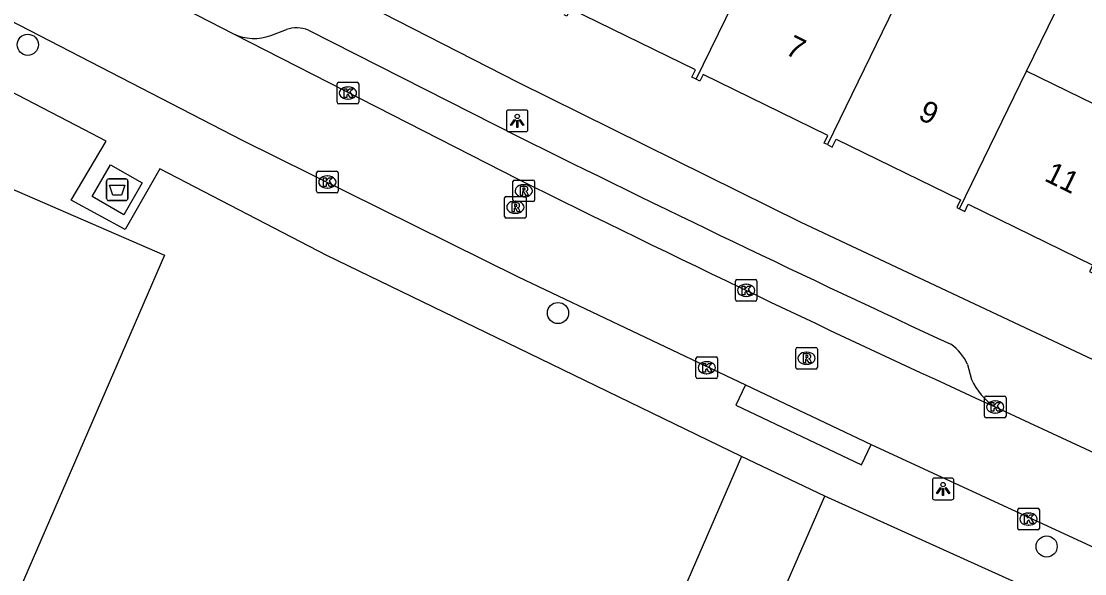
# Model space of a CAD drawing. Extents: x 162812 to 163818, y 381639 to 382470.
# Drawn here: x 163477.02 to 163526.21, y 381819.33 to 381844.86 of the extents above; entities that cross this region are included whole.
import ezdxf

# ---------------------------------------------------------------- set-up
doc = ezdxf.new("R2010")
doc.units = 0
for name, color, linetype in [('IMGEO_Afval_apart_plaats', 7, 'Continuous'), ('IMGEO_Boom', 7, 'Continuous'), ('IMGEO_Kolk', 7, 'Continuous'), ('IMGEO_Lichtpunt', 7, 'Continuous'), ('IMGEO_Pand', 7, 'Continuous'), ('IMGEO_Pand_nummerreeks', 7, 'Continuous'), ('IMGEO_Rijbaan_lokaal_open', 7, 'Continuous'), ('IMGEO_Rioolput', 7, 'Continuous'), ('IMGEO_Voetpad_gesloten', 7, 'Continuous'), ('IMGEO_Voetpad_open', 7, 'Continuous')]:
    doc.layers.add(name, color=color, linetype=linetype)

msp = doc.modelspace()

# ---------------------------------------------------------------- linework, layer by layer
at = {"layer": 'IMGEO_Afval_apart_plaats'}
for p, q in [((163480.959, 381836.679), (163480.959, 381837.479)), ((163480.959, 381837.479), (163480.959, 381836.679)), ((163481.059, 381837.579), (163481.849, 381837.579)), ((163481.849, 381837.579), (163481.059, 381837.579)), ((163481.949, 381837.479), (163481.949, 381836.679)), ((163481.949, 381836.679), (163481.949, 381837.479)), ((163481.849, 381836.579), (163481.059, 381836.579)), ((163481.059, 381836.579), (163481.849, 381836.579))]:
    msp.add_line(p, q, dxfattribs=at)
msp.add_lwpolyline([(163481.102, 381837.293), (163481.806, 381837.293), (163481.657, 381836.823), (163481.251, 381836.823), (163481.102, 381837.293)], dxfattribs=at)
for centre, start, end in [((163481.059, 381837.479), 90, 180), ((163481.059, 381837.479), 90, 180), ((163481.849, 381837.479), 0, 90), ((163481.849, 381837.479), 360, 90), ((163481.059, 381836.679), 180, 270), ((163481.059, 381836.679), 180, 270), ((163481.849, 381836.679), 270, 0), ((163481.849, 381836.679), 270, 0)]:
    msp.add_arc(centre, 0.1, start, end, dxfattribs=at)
at = {"layer": 'IMGEO_Boom'}
for centre in [(163477.316, 381843.779), (163501.843, 381831.378), (163524.448, 381820.585)]:
    msp.add_circle(centre, 0.489, dxfattribs=at)
at = {"layer": 'IMGEO_Kolk'}
for p, q in [((163491.628, 381841.121), (163491.628, 381841.973)), ((163491.703, 381842.047), (163492.555, 381842.047)), ((163492.116, 381841.827), (163492.141, 381841.827)), ((163492.629, 381841.973), (163492.629, 381841.121)), ((163492.139, 381841.267), (163492.114, 381841.267)), ((163492.555, 381841.047), (163491.703, 381841.047)), ((163490.674, 381837.007), (163490.674, 381837.859)), ((163490.749, 381837.933), (163491.601, 381837.933)), ((163491.162, 381837.713), (163491.187, 381837.713)), ((163491.675, 381837.859), (163491.675, 381837.007)), ((163491.601, 381836.933), (163490.749, 381836.933)), ((163491.185, 381837.153), (163491.16, 381837.153)), ((163510.048, 381832), (163510.048, 381832.852)), ((163510.123, 381832.926), (163510.975, 381832.926)), ((163511.049, 381832.852), (163511.049, 381832)), ((163510.536, 381832.706), (163510.561, 381832.706)), ((163510.975, 381831.926), (163510.123, 381831.926)), ((163510.559, 381832.146), (163510.534, 381832.146)), ((163508.301, 381829.35), (163509.153, 381829.35)), ((163508.226, 381828.424), (163508.226, 381829.276)), ((163508.714, 381829.13), (163508.739, 381829.13)), ((163509.227, 381829.276), (163509.227, 381828.424)), ((163509.153, 381828.35), (163508.301, 381828.35)), ((163508.737, 381828.57), (163508.712, 381828.57)), ((163521.568, 381826.609), (163521.568, 381827.461)), ((163521.643, 381827.535), (163522.495, 381827.535)), ((163522.569, 381827.461), (163522.569, 381826.609)), ((163522.056, 381827.315), (163522.081, 381827.315)), ((163522.495, 381826.535), (163521.643, 381826.535)), ((163522.079, 381826.755), (163522.054, 381826.755)), ((163523.109, 381821.424), (163523.109, 381822.276)), ((163523.184, 381822.35), (163524.036, 381822.35)), ((163523.597, 381822.13), (163523.622, 381822.13)), ((163524.11, 381822.276), (163524.11, 381821.424)), ((163523.62, 381821.57), (163523.595, 381821.57)), ((163524.036, 381821.35), (163523.184, 381821.35))]:
    msp.add_line(p, q, dxfattribs=at)
for points in [[(163491.628, 381841.121), (163491.628, 381841.973)], [(163491.703, 381842.047), (163492.555, 381842.047)], [(163491.949, 381841.747), (163492.072, 381841.747), (163492.072, 381841.596), (163492.202, 381841.747), (163492.366, 381841.747), (163492.22, 381841.596), (163492.373, 381841.347), (163492.221, 381841.347), (163492.136, 381841.511), (163492.072, 381841.444), (163492.072, 381841.347), (163491.949, 381841.347), (163491.949, 381841.747)], [(163492.629, 381841.973), (163492.629, 381841.121)], [(163492.555, 381841.047), (163491.703, 381841.047)], [(163490.674, 381837.007), (163490.674, 381837.859)], [(163490.749, 381837.933), (163491.601, 381837.933)], [(163491.675, 381837.859), (163491.675, 381837.007)], [(163490.995, 381837.633), (163491.118, 381837.633), (163491.118, 381837.482), (163491.248, 381837.633), (163491.412, 381837.633), (163491.266, 381837.482), (163491.419, 381837.233), (163491.267, 381837.233), (163491.182, 381837.397), (163491.118, 381837.33), (163491.118, 381837.233), (163490.995, 381837.233), (163490.995, 381837.633)], [(163491.601, 381836.933), (163490.749, 381836.933)], [(163510.048, 381832), (163510.048, 381832.852)], [(163510.123, 381832.926), (163510.975, 381832.926)], [(163511.049, 381832.852), (163511.049, 381832)], [(163510.369, 381832.626), (163510.492, 381832.626), (163510.492, 381832.475), (163510.622, 381832.626), (163510.786, 381832.626), (163510.64, 381832.475), (163510.793, 381832.226), (163510.641, 381832.226), (163510.556, 381832.39), (163510.492, 381832.323), (163510.492, 381832.226), (163510.369, 381832.226), (163510.369, 381832.626)], [(163510.975, 381831.926), (163510.123, 381831.926)], [(163508.301, 381829.35), (163509.153, 381829.35)], [(163508.226, 381828.424), (163508.226, 381829.276)], [(163508.547, 381829.05), (163508.67, 381829.05), (163508.67, 381828.899), (163508.8, 381829.05), (163508.964, 381829.05), (163508.818, 381828.899), (163508.971, 381828.65), (163508.819, 381828.65), (163508.734, 381828.814), (163508.67, 381828.747), (163508.67, 381828.65), (163508.547, 381828.65), (163508.547, 381829.05)], [(163509.227, 381829.276), (163509.227, 381828.424)], [(163509.153, 381828.35), (163508.301, 381828.35)], [(163521.568, 381826.609), (163521.568, 381827.461)], [(163521.643, 381827.535), (163522.495, 381827.535)], [(163522.569, 381827.461), (163522.569, 381826.609)], [(163521.889, 381827.235), (163522.012, 381827.235), (163522.012, 381827.084), (163522.142, 381827.235), (163522.306, 381827.235), (163522.16, 381827.084), (163522.313, 381826.835), (163522.161, 381826.835), (163522.076, 381826.999), (163522.012, 381826.932), (163522.012, 381826.835), (163521.889, 381826.835), (163521.889, 381827.235)], [(163522.495, 381826.535), (163521.643, 381826.535)], [(163523.109, 381821.424), (163523.109, 381822.276)], [(163523.184, 381822.35), (163524.036, 381822.35)], [(163523.43, 381822.05), (163523.553, 381822.05), (163523.553, 381821.899), (163523.683, 381822.05), (163523.847, 381822.05), (163523.701, 381821.899), (163523.854, 381821.65), (163523.702, 381821.65), (163523.617, 381821.814), (163523.553, 381821.747), (163523.553, 381821.65), (163523.43, 381821.65), (163523.43, 381822.05)], [(163524.11, 381822.276), (163524.11, 381821.424)], [(163524.036, 381821.35), (163523.184, 381821.35)]]:
    msp.add_lwpolyline(points, dxfattribs=at)
for centre, start, end in [((163491.705, 381841.971), 91.552, 178.448), ((163491.705, 381841.971), 91.552, 178.448), ((163492.553, 381841.971), 1.552, 88.448), ((163492.553, 381841.971), 1.552, 88.448), ((163491.705, 381841.123), 181.552, 268.448), ((163491.705, 381841.123), 181.552, 268.448), ((163492.553, 381841.123), 271.552, 358.448), ((163492.553, 381841.123), 271.552, 358.448), ((163490.751, 381837.857), 91.552, 178.448), ((163490.751, 381837.857), 91.552, 178.448), ((163491.599, 381837.857), 1.552, 88.448), ((163491.599, 381837.857), 1.552, 88.448), ((163490.751, 381837.009), 181.552, 268.448), ((163490.751, 381837.009), 181.552, 268.448), ((163491.599, 381837.009), 271.552, 358.448), ((163491.599, 381837.009), 271.552, 358.448), ((163510.125, 381832.85), 91.552, 178.448), ((163510.125, 381832.85), 91.552, 178.448), ((163510.973, 381832.85), 1.552, 88.448), ((163510.973, 381832.85), 1.552, 88.448), ((163510.125, 381832.002), 181.552, 268.448), ((163510.125, 381832.002), 181.552, 268.448), ((163510.973, 381832.002), 271.552, 358.448), ((163510.973, 381832.002), 271.552, 358.448), ((163508.303, 381829.274), 91.552, 178.448), ((163508.303, 381829.274), 91.552, 178.448), ((163509.151, 381829.274), 1.552, 88.448), ((163509.151, 381829.274), 1.552, 88.448), ((163508.303, 381828.426), 181.552, 268.448), ((163508.303, 381828.426), 181.552, 268.448), ((163509.151, 381828.426), 271.552, 358.448), ((163509.151, 381828.426), 271.552, 358.448), ((163521.645, 381827.459), 91.552, 178.448), ((163521.645, 381827.459), 91.552, 178.448), ((163522.493, 381827.459), 1.552, 88.448), ((163522.493, 381827.459), 1.552, 88.448), ((163521.645, 381826.611), 181.552, 268.448), ((163521.645, 381826.611), 181.552, 268.448), ((163522.493, 381826.611), 271.552, 358.448), ((163522.493, 381826.611), 271.552, 358.448), ((163523.186, 381822.274), 91.552, 178.448), ((163523.186, 381822.274), 91.552, 178.448), ((163524.034, 381822.274), 1.552, 88.448), ((163524.034, 381822.274), 1.552, 88.448), ((163523.186, 381821.426), 181.552, 268.448), ((163523.186, 381821.426), 181.552, 268.448), ((163524.034, 381821.426), 271.552, 358.448), ((163524.034, 381821.426), 271.552, 358.448)]:
    msp.add_arc(centre, 0.0765, start, end, dxfattribs=at)
for centre, major_axis, ratio, start_param, end_param in [((163492.115, 381841.547), (-0.387, 0.002), 0.722429, 4.712389, 7.853982), ((163492.14, 381841.547), (-0.39, 0.002), 0.717154, 1.570796, 4.712389), ((163491.161, 381837.433), (-0.387, 0.002), 0.722429, 4.712389, 7.853982), ((163491.186, 381837.433), (-0.39, 0.002), 0.717154, 1.570796, 4.712389), ((163510.535, 381832.426), (-0.387, 0.002), 0.722429, 4.712389, 7.853982), ((163510.56, 381832.426), (-0.39, 0.002), 0.717154, 1.570796, 4.712389), ((163508.713, 381828.85), (-0.387, 0.002), 0.722429, 4.712389, 7.853982), ((163508.738, 381828.85), (-0.39, 0.002), 0.717154, 1.570796, 4.712389), ((163522.055, 381827.035), (-0.387, 0.002), 0.722429, 4.712389, 7.853982), ((163522.08, 381827.035), (-0.39, 0.002), 0.717154, 1.570796, 4.712389), ((163523.596, 381821.85), (-0.387, 0.002), 0.722429, 4.712389, 7.853982), ((163523.621, 381821.85), (-0.39, 0.002), 0.717154, 1.570796, 4.712389)]:
    msp.add_ellipse(centre, major_axis=major_axis, ratio=ratio, start_param=start_param, end_param=end_param, dxfattribs=at)
at = {"layer": 'IMGEO_Lichtpunt'}
for p, q in [((163499.458, 381840.667), (163499.458, 381839.86)), ((163499.458, 381840.667), (163499.458, 381839.86)), ((163500.36, 381840.762), (163499.552, 381840.762)), ((163500.36, 381840.762), (163499.552, 381840.762)), ((163500.454, 381839.86), (163500.454, 381840.667)), ((163500.454, 381839.86), (163500.454, 381840.667)), ((163499.552, 381839.766), (163500.36, 381839.766)), ((163499.552, 381839.766), (163500.36, 381839.766)), ((163519.161, 381823.651), (163519.161, 381822.844)), ((163519.161, 381823.651), (163519.161, 381822.844)), ((163520.063, 381823.746), (163519.255, 381823.746)), ((163520.063, 381823.746), (163519.255, 381823.746)), ((163520.157, 381822.844), (163520.157, 381823.651)), ((163520.157, 381822.844), (163520.157, 381823.651)), ((163519.255, 381822.75), (163520.063, 381822.75)), ((163519.255, 381822.75), (163520.063, 381822.75))]:
    msp.add_line(p, q, dxfattribs=at)
for points in [[(163499.832, 381840.331), (163499.871, 381840.303), (163499.683, 381840.041), (163499.645, 381840.068), (163499.832, 381840.331)], [(163499.934, 381840.283), (163499.981, 381840.283), (163499.981, 381839.961), (163499.934, 381839.961), (163499.934, 381840.283)], [(163500.044, 381840.303), (163500.082, 381840.33), (163500.269, 381840.068), (163500.23, 381840.04), (163500.044, 381840.303)], [(163519.535, 381823.315), (163519.574, 381823.287), (163519.386, 381823.025), (163519.348, 381823.052), (163519.535, 381823.315)], [(163519.637, 381823.267), (163519.684, 381823.267), (163519.684, 381822.945), (163519.637, 381822.945), (163519.637, 381823.267)], [(163519.747, 381823.287), (163519.785, 381823.314), (163519.972, 381823.052), (163519.933, 381823.024), (163519.747, 381823.287)]]:
    msp.add_lwpolyline(points, dxfattribs=at)
for centre in [(163499.957, 381840.465), (163519.66, 381823.449)]:
    msp.add_circle(centre, 0.0994, dxfattribs=at)
for centre, start, end in [((163499.552, 381840.667), 90, 180), ((163499.552, 381840.667), 90, 180), ((163500.36, 381840.667), 0, 90), ((163500.36, 381840.667), 0, 90), ((163499.552, 381839.86), 180, 270), ((163499.552, 381839.86), 180, 270), ((163500.36, 381839.86), 270, 0), ((163500.36, 381839.86), 270, 360), ((163519.255, 381823.651), 90, 180), ((163519.255, 381823.651), 90, 180), ((163520.063, 381823.651), 0, 90), ((163520.063, 381823.651), 0, 90), ((163519.255, 381822.844), 180, 270), ((163519.255, 381822.844), 180, 270), ((163520.063, 381822.844), 270, 0), ((163520.063, 381822.844), 270, 360)]:
    msp.add_arc(centre, 0.0946, start, end, dxfattribs=at)
at = {"layer": 'IMGEO_Pand'}
for points in [[(163523.512, 381842.558), (163525.843, 381847.34), (163519.743, 381850.314), (163517.412, 381845.532)], [(163508.231, 381842.185), (163511.312, 381848.506)], [(163517.412, 381845.532), (163514.306, 381839.161)], [(163508.231, 381842.185), (163508.033, 381842.282), (163508.197, 381842.617), (163502.42, 381845.44), (163502.257, 381845.107), (163502.134, 381845.167)], [(163514.306, 381839.161), (163514.163, 381839.231), (163514.333, 381839.579), (163508.555, 381842.402), (163508.407, 381842.099), (163508.231, 381842.185)], [(163520.41, 381836.195), (163523.512, 381842.558)], [(163520.41, 381836.195), (163520.661, 381836.072), (163520.825, 381836.409), (163526.58, 381833.597), (163526.432, 381833.295), (163526.676, 381833.176), (163527.366, 381834.589), (163529.77, 381839.507), (163523.512, 381842.558)], [(163514.306, 381839.161), (163514.53, 381839.052), (163514.711, 381839.421), (163520.463, 381836.611), (163520.289, 381836.254), (163520.41, 381836.195)], [(163466.777, 381821.989), (163473.858, 381838.296), (163483.642, 381834.047), (163476.562, 381817.741)]]:
    msp.add_lwpolyline(points, dxfattribs=at)
at = {"layer": 'IMGEO_Rijbaan_lokaal_open'}
for points in [[(163471.754, 381847.37), (163487.24, 381839.376), (163500, 381833.05), (163510.521, 381828.057)], [(163482.763, 381846.391), (163483.505, 381846.007), (163486.838, 381844.283)], [(163486.838, 381844.283), (163500, 381837.571)], [(163510.521, 381828.057), (163516.325, 381825.302)], [(163522.063, 381827.037), (163523.225, 381826.501), (163526.649, 381824.914), (163526.947, 381824.777)], [(163516.325, 381825.302), (163533.779, 381817.249), (163554.293, 381808.419)]]:
    msp.add_lwpolyline(points, dxfattribs=at)
msp.add_arc((163837.421, 382515.913), 757.629, 243.553304, 245.402324, dxfattribs=at)
at = {"layer": 'IMGEO_Rioolput'}
for p, q in [((163499.757, 381836.601), (163499.757, 381837.453)), ((163499.832, 381837.527), (163500.684, 381837.527)), ((163500.245, 381837.307), (163500.27, 381837.307)), ((163500.758, 381837.453), (163500.758, 381836.601)), ((163499.371, 381835.844), (163499.371, 381836.696)), ((163499.446, 381836.77), (163500.298, 381836.77)), ((163500.268, 381836.747), (163500.243, 381836.747)), ((163500.372, 381836.696), (163500.372, 381835.844)), ((163500.684, 381836.527), (163499.832, 381836.527)), ((163499.859, 381836.55), (163499.884, 381836.55)), ((163500.298, 381835.77), (163499.446, 381835.77)), ((163499.882, 381835.99), (163499.857, 381835.99)), ((163512.916, 381829.789), (163513.768, 381829.789)), ((163512.841, 381828.863), (163512.841, 381829.715)), ((163513.329, 381829.569), (163513.354, 381829.569)), ((163513.842, 381829.715), (163513.842, 381828.863)), ((163513.352, 381829.009), (163513.327, 381829.009)), ((163513.768, 381828.789), (163512.916, 381828.789))]:
    msp.add_line(p, q, dxfattribs=at)
for points in [[(163499.757, 381836.601), (163499.757, 381837.453)], [(163499.832, 381837.527), (163500.684, 381837.527)], [(163500.346, 381837.225), (163500.094, 381837.227), (163500.094, 381836.827)], [(163500.758, 381837.453), (163500.758, 381836.601)], [(163499.371, 381835.844), (163499.371, 381836.696)], [(163499.446, 381836.77), (163500.298, 381836.77)], [(163500.094, 381836.827), (163500.218, 381836.827), (163500.218, 381836.989), (163500.229, 381836.989)], [(163500.272, 381837.146), (163500.218, 381837.146), (163500.218, 381837.065)], [(163500.218, 381837.065), (163500.27, 381837.065)], [(163500.276, 381836.96), (163500.347, 381836.827), (163500.487, 381836.827), (163500.422, 381836.953)], [(163500.372, 381836.696), (163500.372, 381835.844)], [(163499.96, 381836.468), (163499.708, 381836.47), (163499.708, 381836.07)], [(163499.708, 381836.07), (163499.832, 381836.07), (163499.832, 381836.232), (163499.843, 381836.232)], [(163500.684, 381836.527), (163499.832, 381836.527)], [(163499.886, 381836.389), (163499.832, 381836.389), (163499.832, 381836.308)], [(163499.832, 381836.308), (163499.884, 381836.308)], [(163499.89, 381836.203), (163499.961, 381836.07), (163500.101, 381836.07), (163500.036, 381836.196)], [(163500.298, 381835.77), (163499.446, 381835.77)], [(163512.916, 381829.789), (163513.768, 381829.789)], [(163512.841, 381828.863), (163512.841, 381829.715)], [(163513.43, 381829.487), (163513.178, 381829.489), (163513.178, 381829.089)], [(163513.356, 381829.408), (163513.302, 381829.408), (163513.302, 381829.327)], [(163513.302, 381829.327), (163513.354, 381829.327)], [(163513.842, 381829.715), (163513.842, 381828.863)], [(163513.178, 381829.089), (163513.302, 381829.089), (163513.302, 381829.251), (163513.313, 381829.251)], [(163513.36, 381829.222), (163513.431, 381829.089), (163513.571, 381829.089), (163513.506, 381829.215)], [(163513.768, 381828.789), (163512.916, 381828.789)]]:
    msp.add_lwpolyline(points, dxfattribs=at)
for centre, radius, start, end in [((163499.834, 381837.451), 0.0765, 91.552, 178.448), ((163499.834, 381837.451), 0.0765, 91.552, 178.448), ((163500.345, 381837.115), 0.109, 350.3612, 89.416), ((163500.682, 381837.451), 0.0765, 1.552, 88.448), ((163500.682, 381837.451), 0.0765, 1.552, 88.448), ((163499.448, 381836.694), 0.0765, 91.552, 178.448), ((163499.448, 381836.694), 0.0765, 91.552, 178.448), ((163500.228, 381836.936), 0.0533, 26.0293, 88.6989), ((163500.254, 381837.254), 0.19, 274.7715, 282.9687), ((163500.278, 381837.05), 0.0964, 77.0061, 93.1865), ((163500.292, 381837.107), 0.0378, 276.6634, 79.6772), ((163500.296, 381836.694), 0.0765, 1.552, 88.448), ((163500.296, 381836.694), 0.0765, 1.552, 88.448), ((163500.343, 381837.115), 0.112, 277.5842, 350.9817), ((163500.327, 381836.9), 0.108, 29.5134, 73.7905), ((163499.834, 381836.603), 0.0765, 181.552, 268.448), ((163499.834, 381836.603), 0.0765, 181.552, 268.448), ((163499.842, 381836.179), 0.0533, 26.0293, 88.6989), ((163499.868, 381836.497), 0.19, 274.7715, 282.9687), ((163499.892, 381836.293), 0.0964, 77.0061, 93.1865), ((163499.906, 381836.35), 0.0378, 276.6634, 79.6772), ((163499.959, 381836.358), 0.109, 350.3612, 89.416), ((163499.957, 381836.358), 0.112, 277.5842, 350.9817), ((163499.941, 381836.143), 0.108, 29.5134, 73.7905), ((163500.682, 381836.603), 0.0765, 271.552, 358.448), ((163500.682, 381836.603), 0.0765, 271.552, 358.448), ((163499.448, 381835.846), 0.0765, 181.552, 268.448), ((163499.448, 381835.846), 0.0765, 181.552, 268.448), ((163500.296, 381835.846), 0.0765, 271.552, 358.448), ((163500.296, 381835.846), 0.0765, 271.552, 358.448), ((163512.918, 381829.713), 0.0765, 91.552, 178.448), ((163512.918, 381829.713), 0.0765, 91.552, 178.448), ((163513.766, 381829.713), 0.0765, 1.552, 88.448), ((163513.766, 381829.713), 0.0765, 1.552, 88.448), ((163513.338, 381829.516), 0.19, 274.7715, 282.9687), ((163513.362, 381829.312), 0.0964, 77.0061, 93.1865), ((163513.376, 381829.369), 0.0378, 276.6634, 79.6772), ((163513.429, 381829.377), 0.109, 350.3612, 89.416), ((163513.427, 381829.377), 0.112, 277.5842, 350.9817), ((163512.918, 381828.865), 0.0765, 181.552, 268.448), ((163512.918, 381828.865), 0.0765, 181.552, 268.448), ((163513.312, 381829.198), 0.0533, 26.0293, 88.6989), ((163513.411, 381829.162), 0.108, 29.5134, 73.7905), ((163513.766, 381828.865), 0.0765, 271.552, 358.448), ((163513.766, 381828.865), 0.0765, 271.552, 358.448)]:
    msp.add_arc(centre, radius, start, end, dxfattribs=at)
for centre, major_axis, ratio, start_param, end_param in [((163500.244, 381837.027), (-0.387, 0.002), 0.722429, 4.712389, 7.853982), ((163500.269, 381837.027), (-0.39, 0.002), 0.717154, 1.570796, 4.712389), ((163499.858, 381836.27), (-0.387, 0.002), 0.722429, 4.712389, 7.853982), ((163499.883, 381836.27), (-0.39, 0.002), 0.717154, 1.570796, 4.712389), ((163513.328, 381829.289), (-0.387, 0.002), 0.722429, 4.712389, 7.853982), ((163513.353, 381829.289), (-0.39, 0.002), 0.717154, 1.570796, 4.712389)]:
    msp.add_ellipse(centre, major_axis=major_axis, ratio=ratio, start_param=start_param, end_param=end_param, dxfattribs=at)
at = {"layer": 'IMGEO_Voetpad_gesloten'}
msp.add_lwpolyline([(163481.764, 381835.922), (163480.3, 381836.76), (163481.144, 381838.236), (163482.609, 381837.398), (163481.764, 381835.922)], dxfattribs=at)
at = {"layer": 'IMGEO_Voetpad_open'}
for points in [[(163526.577, 381829.233), (163513.095, 381835.57), (163500, 381842.042), (163485.392, 381849.505), (163484.337, 381850.044)], [(163510.339, 381824.751), (163500, 381829.751), (163491.148, 381834.032), (163483.419, 381838.041), (163481.822, 381835.232), (163479.327, 381836.591), (163480.949, 381839.322), (163479.944, 381839.844), (163471.095, 381844.434)], [(163488.556, 381844.204), (163489.279, 381844.485)], [(163490.296, 381844.451), (163500, 381839.543)], [(163520.785, 381829.005), (163520.965, 381828.307)], [(163510.521, 381828.057), (163510.075, 381827.117), (163515.879, 381824.362), (163516.325, 381825.302)], [(163510.339, 381824.751), (163500, 381800.948), (163491.532, 381781.453)], [(163514.191, 381822.919), (163510.339, 381824.751)], [(163495.29, 381779.652), (163500, 381790.434), (163514.191, 381822.919)], [(163554.407, 381804.897), (163535.946, 381813.079), (163514.191, 381822.919)]]:
    msp.add_lwpolyline(points, dxfattribs=at)
for centre, radius, start, end in [((163489.743, 381843.125), 1.437, 67.3537, 108.8167), ((163487.793, 381846.335), 2.264, 245.0413, 289.6931), ((163852.903, 382548.988), 792.371, 243.552635, 245.158655), ((163518.743, 381828.1), 2.234, 23.9074, 55.0679), ((163523.666, 381829.533), 2.966, 204.4053, 237.2859)]:
    msp.add_arc(centre, radius, start, end, dxfattribs=at)

# ---------------------------------------------------------------- texts
at = {"layer": 'IMGEO_Pand_nummerreeks'}
for s, p in [('7', (163512.304, 381843.367)), ('9', (163518.455, 381840.365)), ('11', (163524.295, 381837.516))]:
    msp.add_text(s, height=1, rotation=333.9889, dxfattribs=at).set_placement(p)

doc.saveas('drawing.dxf')
